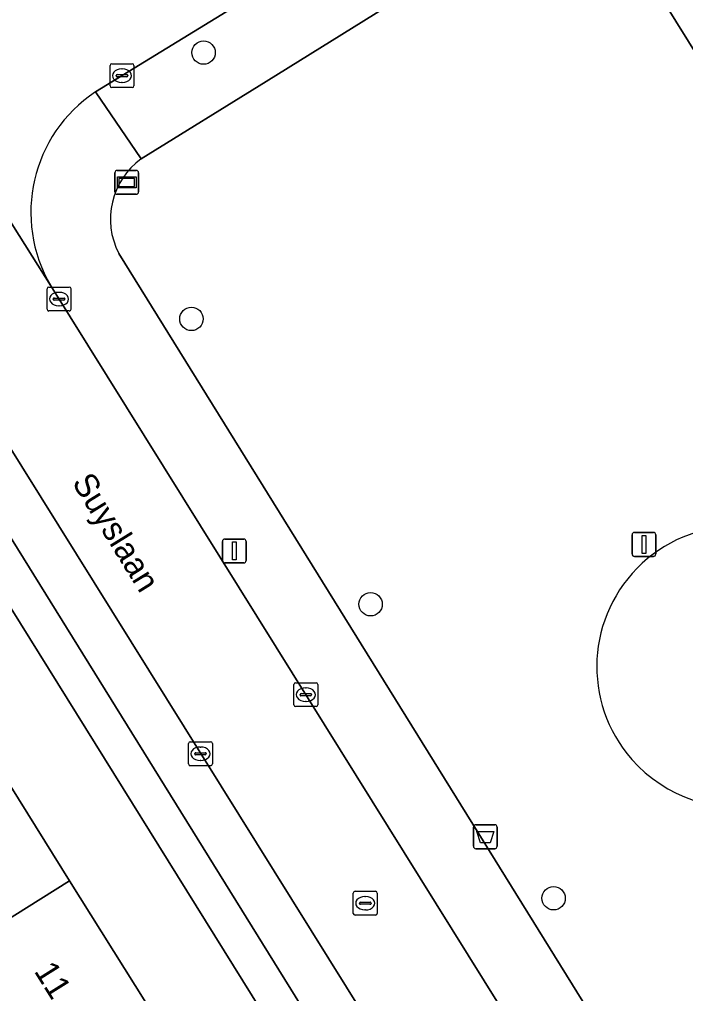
# Model space of a CAD drawing. Extents: x 160030 to 160839, y 385325 to 386450.
# Drawn here: x 160208.58 to 160236.42, y 386061.92 to 386102.64 of the extents above; entities that cross this region are included whole.
import ezdxf

# ---------------------------------------------------------------- set-up
doc = ezdxf.new("R2010")
doc.units = 0
for name, color, linetype in [('IMGEO_Afvalbak', 7, 'Continuous'), ('IMGEO_Boom', 7, 'Continuous'), ('IMGEO_Erf', 7, 'Continuous'), ('IMGEO_Groenvoorziening', 7, 'Continuous'), ('IMGEO_Kolk', 7, 'Continuous'), ('IMGEO_Lichtmast', 7, 'Continuous'), ('IMGEO_Openbare_ruimte_label', 7, 'Continuous'), ('IMGEO_Pand', 7, 'Continuous'), ('IMGEO_Pand_nummerreeks', 7, 'Continuous'), ('IMGEO_Parkeervlak_open', 7, 'Continuous'), ('IMGEO_Rijbaan_lokaal_open', 7, 'Continuous'), ('IMGEO_Rioolput', 7, 'Continuous'), ('IMGEO_Straatnaambord', 7, 'Continuous'), ('IMGEO_Terreindeel_zand', 7, 'Continuous'), ('IMGEO_Verkeersbordpaal', 7, 'Continuous'), ('IMGEO_Voetpad_open', 7, 'Continuous')]:
    doc.layers.add(name, color=color, linetype=linetype)

msp = doc.modelspace()

# ---------------------------------------------------------------- linework, layer by layer
at = {"layer": 'IMGEO_Afvalbak'}
for p, q in [((160227.558, 386068.078), (160227.558, 386068.878)), ((160227.558, 386068.878), (160227.558, 386068.078)), ((160227.658, 386068.978), (160228.448, 386068.978)), ((160228.448, 386068.978), (160227.658, 386068.978)), ((160228.548, 386068.878), (160228.548, 386068.078)), ((160228.548, 386068.078), (160228.548, 386068.878)), ((160228.448, 386067.978), (160227.658, 386067.978)), ((160227.658, 386067.978), (160228.448, 386067.978))]:
    msp.add_line(p, q, dxfattribs=at)
msp.add_lwpolyline([(160227.701, 386068.692), (160228.405, 386068.692), (160228.256, 386068.222), (160227.85, 386068.222), (160227.701, 386068.692)], dxfattribs=at)
for centre, start, end in [((160227.658, 386068.878), 90, 180), ((160227.658, 386068.878), 90, 180), ((160228.448, 386068.878), 0, 90), ((160228.448, 386068.878), 360, 90), ((160227.658, 386068.078), 180, 270), ((160227.658, 386068.078), 180, 270), ((160228.448, 386068.078), 270, 0), ((160228.448, 386068.078), 270, 0)]:
    msp.add_arc(centre, 0.1, start, end, dxfattribs=at)
at = {"layer": 'IMGEO_Boom'}
for centre in [(160216.279, 386101.253), (160215.77, 386090.121), (160223.261, 386078.194), (160230.91, 386065.905)]:
    msp.add_circle(centre, 0.489, dxfattribs=at)
at = {"layer": 'IMGEO_Erf'}
for points in [[(160233.001, 386038.217), (160186.576, 386112.811)], [(160188.41, 386102.241), (160191.591, 386097.154), (160194.773, 386092.066), (160197.954, 386086.98), (160201.135, 386081.893), (160204.316, 386076.806), (160207.498, 386071.719), (160210.679, 386066.631), (160213.861, 386061.544)]]:
    msp.add_lwpolyline(points, dxfattribs=at)
at = {"layer": 'IMGEO_Groenvoorziening'}
for points in [[(160229.816, 386106.842), (160218.901, 386100.039), (160213.673, 386096.809)], [(160240.181, 386095.886), (160233.964, 386105.87)], [(160212.738, 386092.855), (160243.449, 386043.345)]]:
    msp.add_lwpolyline(points, dxfattribs=at)
for centre, radius, start, end in [((160215.474, 386094.295), 3.092, 125.6293, 207.7621), ((160238.585, 386075.586), 5.87, 43.9035, 221.3177), ((160238.585, 386075.586), 5.87, 221.3185, 43.9027)]:
    msp.add_arc(centre, radius, start, end, dxfattribs=at)
at = {"layer": 'IMGEO_Kolk'}
for p, q in [((160212.367, 386099.863), (160212.367, 386100.715)), ((160212.442, 386100.789), (160213.294, 386100.789)), ((160212.855, 386100.569), (160212.88, 386100.569)), ((160213.368, 386100.715), (160213.368, 386099.863)), ((160212.626, 386100.283), (160212.626, 386100.295)), ((160213.064, 386100.246), (160212.666, 386100.246)), ((160212.669, 386100.332), (160213.067, 386100.332)), ((160213.11, 386100.295), (160213.11, 386100.283)), ((160213.294, 386099.789), (160212.442, 386099.789)), ((160212.878, 386100.009), (160212.853, 386100.009)), ((160209.735, 386090.527), (160209.735, 386091.379)), ((160209.81, 386091.453), (160210.662, 386091.453)), ((160210.223, 386091.233), (160210.248, 386091.233)), ((160210.736, 386091.379), (160210.736, 386090.527)), ((160209.994, 386090.947), (160209.994, 386090.959)), ((160210.432, 386090.91), (160210.034, 386090.91)), ((160210.037, 386090.996), (160210.435, 386090.996)), ((160210.478, 386090.959), (160210.478, 386090.947)), ((160210.662, 386090.453), (160209.81, 386090.453)), ((160210.246, 386090.673), (160210.221, 386090.673)), ((160220.126, 386074.915), (160220.978, 386074.915)), ((160220.051, 386073.989), (160220.051, 386074.841)), ((160220.539, 386074.695), (160220.564, 386074.695)), ((160221.052, 386074.841), (160221.052, 386073.989)), ((160220.31, 386074.409), (160220.31, 386074.421)), ((160220.748, 386074.372), (160220.35, 386074.372)), ((160220.353, 386074.458), (160220.751, 386074.458)), ((160220.562, 386074.135), (160220.537, 386074.135)), ((160220.794, 386074.421), (160220.794, 386074.409)), ((160220.978, 386073.915), (160220.126, 386073.915)), ((160215.647, 386071.521), (160215.647, 386072.373)), ((160215.722, 386072.447), (160216.574, 386072.447)), ((160216.135, 386072.227), (160216.16, 386072.227)), ((160216.648, 386072.373), (160216.648, 386071.521)), ((160215.906, 386071.941), (160215.906, 386071.953)), ((160216.344, 386071.904), (160215.946, 386071.904)), ((160215.949, 386071.99), (160216.347, 386071.99)), ((160216.158, 386071.667), (160216.133, 386071.667)), ((160216.39, 386071.953), (160216.39, 386071.941)), ((160216.574, 386071.447), (160215.722, 386071.447))]:
    msp.add_line(p, q, dxfattribs=at)
for points in [[(160212.367, 386099.863), (160212.367, 386100.715)], [(160212.442, 386100.789), (160213.294, 386100.789)], [(160213.368, 386100.715), (160213.368, 386099.863)], [(160213.294, 386099.789), (160212.442, 386099.789)], [(160209.735, 386090.527), (160209.735, 386091.379)], [(160209.81, 386091.453), (160210.662, 386091.453)], [(160210.736, 386091.379), (160210.736, 386090.527)], [(160210.662, 386090.453), (160209.81, 386090.453)], [(160220.126, 386074.915), (160220.978, 386074.915)], [(160220.051, 386073.989), (160220.051, 386074.841)], [(160221.052, 386074.841), (160221.052, 386073.989)], [(160220.978, 386073.915), (160220.126, 386073.915)], [(160215.647, 386071.521), (160215.647, 386072.373)], [(160215.722, 386072.447), (160216.574, 386072.447)], [(160216.648, 386072.373), (160216.648, 386071.521)], [(160216.574, 386071.447), (160215.722, 386071.447)]]:
    msp.add_lwpolyline(points, dxfattribs=at)
for centre, radius, start, end in [((160212.444, 386100.713), 0.0765, 91.552, 178.448), ((160212.444, 386100.713), 0.0765, 91.552, 178.448), ((160213.292, 386100.713), 0.0765, 1.552, 88.448), ((160213.292, 386100.713), 0.0765, 1.552, 88.448), ((160212.666, 386100.292), 0.0403, 85.8775, 175.7526), ((160212.663, 386100.282), 0.0366, 178.938, 274.7102), ((160213.067, 386100.289), 0.043, 264.8664, 352.4533), ((160213.071, 386100.294), 0.0386, 1.7309, 96.639), ((160212.444, 386099.865), 0.0765, 181.552, 268.448), ((160212.444, 386099.865), 0.0765, 181.552, 268.448), ((160213.292, 386099.865), 0.0765, 271.552, 358.448), ((160213.292, 386099.865), 0.0765, 271.552, 358.448), ((160209.812, 386091.377), 0.0765, 91.552, 178.448), ((160209.812, 386091.377), 0.0765, 91.552, 178.448), ((160210.66, 386091.377), 0.0765, 1.552, 88.448), ((160210.66, 386091.377), 0.0765, 1.552, 88.448), ((160210.034, 386090.956), 0.0403, 85.8775, 175.7526), ((160210.031, 386090.946), 0.0366, 178.938, 274.7102), ((160210.435, 386090.953), 0.043, 264.8664, 352.4533), ((160210.439, 386090.958), 0.0386, 1.7309, 96.639), ((160209.812, 386090.529), 0.0765, 181.552, 268.448), ((160209.812, 386090.529), 0.0765, 181.552, 268.448), ((160210.66, 386090.529), 0.0765, 271.552, 358.448), ((160210.66, 386090.529), 0.0765, 271.552, 358.448), ((160220.128, 386074.839), 0.0765, 91.552, 178.448), ((160220.128, 386074.839), 0.0765, 91.552, 178.448), ((160220.976, 386074.839), 0.0765, 1.552, 88.448), ((160220.976, 386074.839), 0.0765, 1.552, 88.448), ((160220.35, 386074.418), 0.0403, 85.8775, 175.7526), ((160220.347, 386074.408), 0.0366, 178.938, 274.7102), ((160220.751, 386074.415), 0.043, 264.8664, 352.4533), ((160220.755, 386074.42), 0.0386, 1.7309, 96.639), ((160220.128, 386073.991), 0.0765, 181.552, 268.448), ((160220.128, 386073.991), 0.0765, 181.552, 268.448), ((160220.976, 386073.991), 0.0765, 271.552, 358.448), ((160220.976, 386073.991), 0.0765, 271.552, 358.448), ((160215.724, 386072.371), 0.0765, 91.552, 178.448), ((160215.724, 386072.371), 0.0765, 91.552, 178.448), ((160216.572, 386072.371), 0.0765, 1.552, 88.448), ((160216.572, 386072.371), 0.0765, 1.552, 88.448), ((160215.946, 386071.95), 0.0403, 85.8775, 175.7526), ((160215.943, 386071.94), 0.0366, 178.938, 274.7102), ((160216.347, 386071.947), 0.043, 264.8664, 352.4533), ((160216.351, 386071.952), 0.0386, 1.7309, 96.639), ((160215.724, 386071.523), 0.0765, 181.552, 268.448), ((160215.724, 386071.523), 0.0765, 181.552, 268.448), ((160216.572, 386071.523), 0.0765, 271.552, 358.448), ((160216.572, 386071.523), 0.0765, 271.552, 358.448)]:
    msp.add_arc(centre, radius, start, end, dxfattribs=at)
for centre, major_axis, ratio, start_param, end_param in [((160212.854, 386100.289), (-0.387, 0.002), 0.722429, 4.712389, 7.853982), ((160212.879, 386100.289), (-0.39, 0.002), 0.717154, 1.570796, 4.712389), ((160210.222, 386090.953), (-0.387, 0.002), 0.722429, 4.712389, 7.853982), ((160210.247, 386090.953), (-0.39, 0.002), 0.717154, 1.570796, 4.712389), ((160220.538, 386074.415), (-0.387, 0.002), 0.722429, 4.712389, 7.853982), ((160220.563, 386074.415), (-0.39, 0.002), 0.717154, 1.570796, 4.712389), ((160216.134, 386071.947), (-0.387, 0.002), 0.722429, 4.712389, 7.853982), ((160216.159, 386071.947), (-0.39, 0.002), 0.717154, 1.570796, 4.712389)]:
    msp.add_ellipse(centre, major_axis=major_axis, ratio=ratio, start_param=start_param, end_param=end_param, dxfattribs=at)
at = {"layer": 'IMGEO_Lichtmast'}
for p, q in [((160217.067, 386080.022), (160217.067, 386080.822)), ((160217.067, 386080.822), (160217.067, 386080.022)), ((160217.167, 386080.922), (160217.957, 386080.922)), ((160217.957, 386080.922), (160217.167, 386080.922)), ((160218.057, 386080.822), (160218.057, 386080.022)), ((160218.057, 386080.022), (160218.057, 386080.822)), ((160217.957, 386079.922), (160217.167, 386079.922)), ((160217.167, 386079.922), (160217.957, 386079.922))]:
    msp.add_line(p, q, dxfattribs=at)
msp.add_lwpolyline([(160217.487, 386080.797), (160217.637, 386080.797), (160217.637, 386080.047), (160217.487, 386080.047), (160217.487, 386080.797)], dxfattribs=at)
for centre, start, end in [((160217.167, 386080.822), 90, 180), ((160217.167, 386080.822), 90, 180), ((160217.957, 386080.822), 0, 90), ((160217.957, 386080.822), 360, 90), ((160217.167, 386080.022), 180, 270), ((160217.167, 386080.022), 180, 270), ((160217.957, 386080.022), 270, 0), ((160217.957, 386080.022), 270, 0)]:
    msp.add_arc(centre, 0.1, start, end, dxfattribs=at)
at = {"layer": 'IMGEO_Pand'}
for points in [[(160210.679, 386066.631), (160207.498, 386071.719), (160201.114, 386067.727), (160204.285, 386062.632)], [(160204.285, 386062.632), (160207.456, 386057.539), (160213.861, 386061.544), (160210.679, 386066.631)]]:
    msp.add_lwpolyline(points, close=True, dxfattribs=at)
at = {"layer": 'IMGEO_Parkeervlak_open'}
for points in [[(160234.281, 386042.907), (160198.933, 386099.578), (160191.24, 386111.976)], [(160191.916, 386107.243), (160230.344, 386045.305)]]:
    msp.add_lwpolyline(points, dxfattribs=at)
at = {"layer": 'IMGEO_Rijbaan_lokaal_open'}
for points in [[(160219.316, 386076.396), (160209.89, 386091.505), (160201.013, 386105.608), (160200.958, 386105.712), (160192.989, 386118.624)], [(160189.926, 386114.094), (160191.24, 386111.976), (160198.933, 386099.578), (160234.281, 386042.907), (160236.171, 386039.885), (160236.489, 386039.496), (160245.768, 386024.457), (160247.407, 386021.819), (160258.344, 386004.227), (160260.98, 386000), (160265.703, 385991.996)], [(160211.756, 386099.608), (160228.648, 386109.969)], [(160200.958, 386105.712), (160201.013, 386105.608), (160209.89, 386091.505)], [(160262.33, 386007.837), (160254.635, 386019.699), (160249.611, 386027.802), (160240.779, 386041.933), (160240.647, 386042.176), (160219.316, 386076.396)]]:
    msp.add_lwpolyline(points, dxfattribs=at)
msp.add_arc((160215.112, 386094.569), 6.055, 123.6658, 210.3977, dxfattribs=at)
at = {"layer": 'IMGEO_Rioolput'}
for p, q in [((160222.536, 386065.272), (160222.536, 386066.124)), ((160222.611, 386066.198), (160223.463, 386066.198)), ((160223.024, 386065.978), (160223.049, 386065.978)), ((160223.537, 386066.124), (160223.537, 386065.272)), ((160222.795, 386065.692), (160222.795, 386065.704)), ((160223.233, 386065.655), (160222.835, 386065.655)), ((160222.838, 386065.741), (160223.236, 386065.741)), ((160223.279, 386065.704), (160223.279, 386065.692)), ((160223.463, 386065.198), (160222.611, 386065.198)), ((160223.047, 386065.418), (160223.022, 386065.418))]:
    msp.add_line(p, q, dxfattribs=at)
for points in [[(160222.536, 386065.272), (160222.536, 386066.124)], [(160222.611, 386066.198), (160223.463, 386066.198)], [(160223.537, 386066.124), (160223.537, 386065.272)], [(160223.463, 386065.198), (160222.611, 386065.198)]]:
    msp.add_lwpolyline(points, dxfattribs=at)
for centre, radius, start, end in [((160222.613, 386066.122), 0.0765, 91.552, 178.448), ((160222.613, 386066.122), 0.0765, 91.552, 178.448), ((160223.461, 386066.122), 0.0765, 1.552, 88.448), ((160223.461, 386066.122), 0.0765, 1.552, 88.448), ((160222.835, 386065.701), 0.0403, 85.8775, 175.7526), ((160222.832, 386065.691), 0.0366, 178.938, 274.7102), ((160223.236, 386065.698), 0.043, 264.8664, 352.4533), ((160223.24, 386065.703), 0.0386, 1.7309, 96.639), ((160222.613, 386065.274), 0.0765, 181.552, 268.448), ((160222.613, 386065.274), 0.0765, 181.552, 268.448), ((160223.461, 386065.274), 0.0765, 271.552, 358.448), ((160223.461, 386065.274), 0.0765, 271.552, 358.448)]:
    msp.add_arc(centre, radius, start, end, dxfattribs=at)
for centre, major_axis, ratio, start_param, end_param in [((160223.023, 386065.698), (-0.387, 0.002), 0.722429, 4.712389, 7.853982), ((160223.048, 386065.698), (-0.39, 0.002), 0.717154, 1.570796, 4.712389)]:
    msp.add_ellipse(centre, major_axis=major_axis, ratio=ratio, start_param=start_param, end_param=end_param, dxfattribs=at)
at = {"layer": 'IMGEO_Straatnaambord'}
for p, q in [((160212.572, 386095.43), (160212.572, 386096.23)), ((160212.572, 386096.23), (160212.572, 386095.43)), ((160212.672, 386096.33), (160213.462, 386096.33)), ((160213.462, 386096.33), (160212.672, 386096.33)), ((160213.562, 386096.23), (160213.562, 386095.43)), ((160213.562, 386095.43), (160213.562, 386096.23)), ((160213.462, 386095.33), (160212.672, 386095.33)), ((160212.672, 386095.33), (160213.462, 386095.33))]:
    msp.add_line(p, q, dxfattribs=at)
for points in [[(160212.673, 386096.062), (160213.461, 386096.062), (160213.461, 386095.598), (160212.673, 386095.598), (160212.673, 386096.062)], [(160212.738, 386095.997), (160212.738, 386095.663), (160213.396, 386095.663), (160213.396, 386095.997), (160212.738, 386095.997)]]:
    msp.add_lwpolyline(points, dxfattribs=at)
for centre, start, end in [((160212.672, 386096.23), 90, 180), ((160212.672, 386096.23), 90, 180), ((160213.462, 386096.23), 0, 90), ((160213.462, 386096.23), 360, 90), ((160212.672, 386095.43), 180, 270), ((160212.672, 386095.43), 180, 270), ((160213.462, 386095.43), 270, 0), ((160213.462, 386095.43), 270, 0)]:
    msp.add_arc(centre, 0.1, start, end, dxfattribs=at)
at = {"layer": 'IMGEO_Terreindeel_zand'}
for start, end in [(43.9035, 221.3177), (221.3185, 43.9027)]:
    msp.add_arc((160238.585, 386075.586), 5.87, start, end, dxfattribs=at)
at = {"layer": 'IMGEO_Verkeersbordpaal'}
for p, q in [((160234.189, 386080.296), (160234.189, 386081.096)), ((160234.189, 386081.096), (160234.189, 386080.296)), ((160234.289, 386081.196), (160235.079, 386081.196)), ((160235.079, 386081.196), (160234.289, 386081.196)), ((160235.179, 386081.096), (160235.179, 386080.296)), ((160235.179, 386080.296), (160235.179, 386081.096)), ((160235.079, 386080.196), (160234.289, 386080.196)), ((160234.289, 386080.196), (160235.079, 386080.196))]:
    msp.add_line(p, q, dxfattribs=at)
msp.add_lwpolyline([(160234.609, 386081.071), (160234.759, 386081.071), (160234.759, 386080.321), (160234.609, 386080.321), (160234.609, 386081.071)], dxfattribs=at)
for centre, start, end in [((160234.289, 386081.096), 90, 180), ((160234.289, 386081.096), 90, 180), ((160235.079, 386081.096), 0, 90), ((160235.079, 386081.096), 360, 90), ((160234.289, 386080.296), 180, 270), ((160234.289, 386080.296), 180, 270), ((160235.079, 386080.296), 270, 0), ((160235.079, 386080.296), 270, 0)]:
    msp.add_arc(centre, 0.1, start, end, dxfattribs=at)
at = {"layer": 'IMGEO_Voetpad_open'}
for points in [[(160183.883, 386117.138), (160186.542, 386112.875), (160186.576, 386112.811), (160233.001, 386038.217), (160233.051, 386038.149), (160236.422, 386032.72)], [(160228.648, 386109.969), (160211.756, 386099.608), (160213.673, 386096.809), (160218.901, 386100.039), (160229.816, 386106.842)], [(160230.344, 386045.305), (160191.916, 386107.243)], [(160233.964, 386105.87), (160240.181, 386095.886), (160263.271, 386058.789), (160264.257, 386056.811)], [(160213.673, 386096.809), (160211.756, 386099.608)], [(160245.945, 386039.428), (160243.484, 386043.276), (160243.449, 386043.345), (160212.738, 386092.855)], [(160209.89, 386091.505), (160219.316, 386076.396), (160240.647, 386042.176)]]:
    msp.add_lwpolyline(points, dxfattribs=at)
for centre, radius, start, end in [((160215.112, 386094.569), 6.055, 123.6658, 210.3977), ((160215.474, 386094.295), 3.092, 125.6293, 207.7621)]:
    msp.add_arc(centre, radius, start, end, dxfattribs=at)

# ---------------------------------------------------------------- texts
at = {"layer": 'IMGEO_Openbare_ruimte_label'}
msp.add_text('Suyslaan', height=1, rotation=301.7201, dxfattribs=at).set_placement((160210.754, 386083.286))
at = {"layer": 'IMGEO_Pand_nummerreeks'}
msp.add_text('11', height=1, rotation=302.0208, dxfattribs=at).set_placement((160209.169, 386062.861))

doc.saveas('drawing.dxf')
